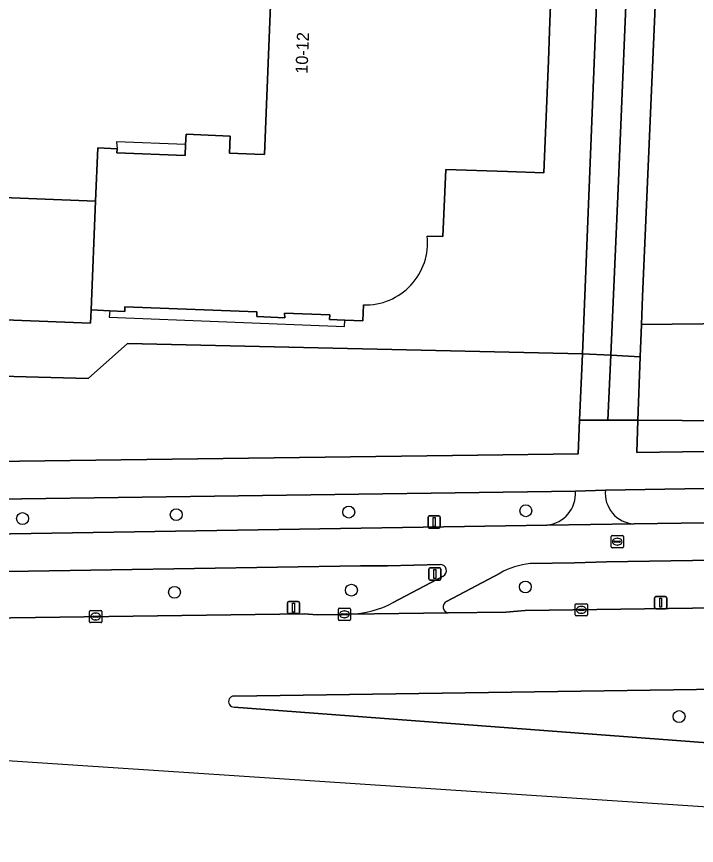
# Model space of a CAD drawing. Extents: x 160732 to 162107, y 387428 to 388479.
# Drawn here: x 161864.8 to 161920.8, y 387432.2 to 387500.4 of the extents above; entities that cross this region are included whole.
import ezdxf

# ---------------------------------------------------------------- set-up
doc = ezdxf.new("R2010")
doc.units = 0
for name, color, linetype in [('IMGEO_Afsluitpaal', 7, 'Continuous'), ('IMGEO_Berm_groen', 7, 'Continuous'), ('IMGEO_Boom', 7, 'Continuous'), ('IMGEO_Erf', 7, 'Continuous'), ('IMGEO_Fietspad_open', 7, 'Continuous'), ('IMGEO_Hek', 7, 'Continuous'), ('IMGEO_Kolk', 7, 'Continuous'), ('IMGEO_Lichtmast', 7, 'Continuous'), ('IMGEO_Pand', 7, 'Continuous'), ('IMGEO_Pand_nummerreeks', 7, 'Continuous'), ('IMGEO_Pand_overbouw', 7, 'Continuous'), ('IMGEO_Rijbaan_lokaal_gesloten', 7, 'Continuous'), ('IMGEO_Rioolput', 7, 'Continuous'), ('IMGEO_Verkeerseiland_groen', 7, 'Continuous'), ('IMGEO_Voetpad_open', 7, 'Continuous')]:
    doc.layers.add(name, color=color, linetype=linetype)

msp = doc.modelspace()

# ---------------------------------------------------------------- linework, layer by layer
at = {"layer": 'IMGEO_Afsluitpaal'}
for p, q in [((161898.655, 387458.401), (161898.655, 387459.201)), ((161898.655, 387459.201), (161898.655, 387458.401)), ((161898.755, 387459.301), (161899.545, 387459.301)), ((161899.545, 387459.301), (161898.755, 387459.301)), ((161899.645, 387459.201), (161899.645, 387458.401)), ((161899.645, 387458.401), (161899.645, 387459.201)), ((161899.545, 387458.301), (161898.755, 387458.301)), ((161898.755, 387458.301), (161899.545, 387458.301)), ((161898.72, 387454.116), (161898.72, 387454.916)), ((161898.72, 387454.916), (161898.72, 387454.116)), ((161898.82, 387455.016), (161899.61, 387455.016)), ((161899.61, 387455.016), (161898.82, 387455.016)), ((161899.71, 387454.916), (161899.71, 387454.116)), ((161899.71, 387454.116), (161899.71, 387454.916)), ((161899.61, 387454.016), (161898.82, 387454.016)), ((161898.82, 387454.016), (161899.61, 387454.016))]:
    msp.add_line(p, q, dxfattribs=at)
for points in [[(161899.075, 387459.176), (161899.225, 387459.176), (161899.225, 387458.426), (161899.075, 387458.426), (161899.075, 387459.176)], [(161899.14, 387454.891), (161899.29, 387454.891), (161899.29, 387454.141), (161899.14, 387454.141), (161899.14, 387454.891)]]:
    msp.add_lwpolyline(points, dxfattribs=at)
for centre, start, end in [((161898.755, 387459.201), 90, 180), ((161898.755, 387459.201), 90, 180), ((161899.545, 387459.201), 0, 90), ((161899.545, 387459.201), 360, 90), ((161898.755, 387458.401), 180, 270), ((161898.755, 387458.401), 180, 270), ((161899.545, 387458.401), 270, 0), ((161899.545, 387458.401), 270, 0), ((161898.82, 387454.916), 90, 180), ((161898.82, 387454.916), 90, 180), ((161899.61, 387454.916), 0, 90), ((161899.61, 387454.916), 360, 90), ((161898.82, 387454.116), 180, 270), ((161898.82, 387454.116), 180, 270), ((161899.61, 387454.116), 270, 0), ((161899.61, 387454.116), 270, 0)]:
    msp.add_arc(centre, 0.1, start, end, dxfattribs=at)
at = {"layer": 'IMGEO_Berm_groen'}
for points in [[(161996.084, 387563.315), (161996.045, 387562.88), (161983.726, 387518.154), (161976.595, 387488.683), (161975.627, 387486.889), (161974.595, 387485.222), (161972.477, 387482.317), (161966.452, 387477.756), (161964.693, 387477.056), (161963.033, 387476.515), (161960.356, 387475.773), (161959.207, 387475.526), (161916.229, 387475.053), (161916.13, 387472.407), (161915.935, 387467.177), (161952.395, 387466.917), (161968.162, 387467.23)], [(161968.162, 387467.23), (161952.395, 387466.917), (161915.935, 387467.177), (161915.835, 387464.509), (161972.154, 387465.347), (161977.271, 387465.488), (161978.19, 387471.586)], [(161972.052, 387462.419), (161913.258, 387461.422)], [(161915.616, 387458.638), (161967.772, 387459.387), (161970.286, 387459.429), (161972.114, 387459.444), (161972.052, 387462.419)], [(161910.789, 387461.326), (161855.244, 387460.58), (161846.117, 387460.529), (161836.329, 387460.694), (161828.215, 387461.088), (161828.152, 387458.184), (161846.078, 387457.66), (161855.744, 387457.674), (161908.439, 387458.551)], [(161899.649, 387455.308), (161895.319, 387455.197), (161893.089, 387455.182), (161858.884, 387454.636), (161850.827, 387454.612), (161831.28, 387455.032), (161824.3, 387455.355), (161788.542, 387457.903), (161780.701, 387458.32), (161780.504, 387454.321), (161781.109, 387454.277), (161822.478, 387451.284), (161832.238, 387450.829), (161842.138, 387450.606), (161888.438, 387451.228), (161889.525, 387451.153), (161891.764, 387451.197), (161892.177, 387451.199)], [(161900.317, 387451.316), (161905.045, 387451.38), (161906.658, 387451.512), (161971.601, 387452.424), (161971.678, 387452.425), (161971.918, 387456.374)], [(161971.918, 387456.374), (161971.754, 387456.438), (161913.355, 387455.506), (161910.72, 387455.424), (161907.069, 387455.38)], [(161904.578, 387454.589), (161900.158, 387452.242)], [(161895.782, 387452.166), (161899.891, 387454.336)]]:
    msp.add_lwpolyline(points, dxfattribs=at)
msp.add_lwpolyline([(161911.36, 387472.656), (161873.893, 387473.491), (161870.663, 387470.615), (161830.8, 387471.678), (161809.789, 387465.23), (161826.179, 387464.145), (161836.398, 387463.733), (161846.087, 387463.558), (161902.754, 387464.305), (161911.023, 387464.403), (161911.137, 387467.185)], close=True, dxfattribs=at)
for centre, radius, start, end in [((161908.202, 387461.134), 2.594, 275.23289, 4.24813), ((161915.78, 387461.168), 2.535, 174.23998, 266.28807), ((161899.655, 387454.793), 0.515, 297.33908, 90.62242), ((161907.783, 387448.814), 6.604, 96.20464, 119.02914), ((161891.905, 387459.417), 8.223, 271.89783, 298.13311), ((161900.388, 387451.805), 0.494, 117.79745, 261.68862)]:
    msp.add_arc(centre, radius, start, end, dxfattribs=at)
at = {"layer": 'IMGEO_Boom'}
for centre in [(161877.911, 387459.401), (161892.124, 387459.614), (161906.705, 387459.725), (161865.251, 387459.08), (161906.666, 387453.451), (161877.77, 387453.013), (161892.339, 387453.187), (161919.331, 387442.782)]:
    msp.add_circle(centre, 0.489, dxfattribs=at)
at = {"layer": 'IMGEO_Erf'}
for points in [[(161982.886, 387568.949), (161920.34, 387571.712), (161919.687, 387571.438), (161919.583, 387569.495), (161920.125, 387569.49), (161919.946, 387562.716), (161919.662, 387559.086), (161918.089, 387519.8), (161917.94, 387515.052), (161917.291, 387500), (161916.315, 387477.363), (161916.229, 387475.053), (161959.207, 387475.526), (161960.356, 387475.773), (161963.033, 387476.515), (161964.693, 387477.056), (161966.452, 387477.756), (161972.477, 387482.317), (161974.595, 387485.222), (161975.627, 387486.889), (161976.595, 387488.683), (161983.726, 387518.154)], [(161873.893, 387473.491), (161911.36, 387472.656), (161912.476, 387500), (161913.031, 387513.607), (161909.246, 387513.745), (161908.693, 387500), (161908.564, 387496.799), (161908.191, 387487.534), (161905.182, 387487.644), (161900.108, 387487.829), (161899.878, 387482.306), (161898.588, 387482.326)], [(161825.215, 387503.686), (161825.068, 387500), (161824.317, 387481.166), (161838.554, 387480.639), (161838.789, 387486.499), (161871.272, 387485.209), (161871.463, 387489.614), (161873.033, 387489.532), (161873.013, 387489.19), (161878.647, 387488.963), (161878.683, 387489.886), (161878.716, 387490.721), (161882.362, 387490.573), (161882.298, 387489.162), (161884.375, 387489.085), (161885.188, 387489.055), (161885.632, 387500), (161885.924, 387507.186)], [(161893.337, 387476.666), (161893.292, 387475.366), (161891.804, 387475.425), (161890.538, 387475.476), (161890.553, 387475.848), (161886.839, 387475.998), (161886.859, 387475.619), (161884.541, 387475.716), (161884.562, 387476.087), (161873.665, 387476.526), (161873.676, 387476.136), (161872.433, 387476.189), (161870.895, 387476.254), (161870.842, 387475.16), (161847.547, 387476.08), (161847.47, 387474.151), (161838.309, 387474.517), (161824.07, 387474.985), (161811.36, 387475.588)], [(161809.323, 387472.28), (161810.257, 387472.252), (161811.253, 387472.199), (161830.8, 387471.678), (161870.663, 387470.615), (161873.893, 387473.491)]]:
    msp.add_lwpolyline(points, dxfattribs=at)
msp.add_arc((161893.479, 387481.8), 5.136, 268.42042, 5.87305, dxfattribs=at)
at = {"layer": 'IMGEO_Fietspad_open'}
for points in [[(161914.885, 387500), (161915.457, 387513.788), (161913.041, 387513.871), (161913.031, 387513.607), (161912.476, 387500), (161911.36, 387472.656), (161913.7, 387472.534), (161914.314, 387486.247)], [(161911.137, 387467.185), (161913.46, 387467.181), (161913.7, 387472.534), (161911.36, 387472.656)]]:
    msp.add_lwpolyline(points, close=True, dxfattribs=at)
for points in [[(161972.114, 387459.444), (161970.286, 387459.429), (161967.772, 387459.387), (161915.616, 387458.638), (161908.439, 387458.551), (161855.744, 387457.674), (161846.078, 387457.66), (161828.152, 387458.184), (161826.029, 387458.246), (161787.792, 387460.792), (161780.87, 387461.245), (161778.402, 387461.396)], [(161913.258, 387461.422), (161910.789, 387461.326)], [(161907.069, 387455.38), (161910.72, 387455.424), (161913.355, 387455.506), (161971.754, 387456.438), (161972.114, 387459.444)], [(161908.439, 387458.551), (161915.616, 387458.638)], [(161777.629, 387457.855), (161780.701, 387458.32), (161788.542, 387457.903), (161824.3, 387455.355), (161831.28, 387455.032), (161850.827, 387454.612), (161858.884, 387454.636), (161893.089, 387455.182), (161895.319, 387455.197), (161899.649, 387455.308)], [(161900.158, 387452.242), (161904.578, 387454.589)], [(161899.891, 387454.336), (161895.782, 387452.166)], [(161892.177, 387451.199), (161900.317, 387451.316)]]:
    msp.add_lwpolyline(points, dxfattribs=at)
for centre, radius, start, end in [((161908.202, 387461.134), 2.594, 275.23289, 4.24813), ((161915.78, 387461.168), 2.535, 174.23998, 266.28807), ((161899.655, 387454.793), 0.515, 297.33908, 90.62242), ((161907.783, 387448.814), 6.604, 96.20464, 119.02914), ((161891.905, 387459.417), 8.223, 271.89783, 298.13311), ((161900.388, 387451.805), 0.494, 117.79745, 261.68862)]:
    msp.add_arc(centre, radius, start, end, dxfattribs=at)
at = {"layer": 'IMGEO_Hek'}
msp.add_lwpolyline([(161976.595, 387488.683), (161975.627, 387486.889), (161974.595, 387485.222), (161972.477, 387482.317), (161966.452, 387477.756), (161964.693, 387477.056), (161963.033, 387476.515), (161960.356, 387475.773), (161959.207, 387475.526), (161916.229, 387475.053)], dxfattribs=at)
at = {"layer": 'IMGEO_Kolk'}
for p, q in [((161891.338, 387451.697), (161892.19, 387451.697)), ((161910.777, 387451.143), (161910.777, 387451.995)), ((161910.852, 387452.069), (161911.704, 387452.069)), ((161911.265, 387451.849), (161911.29, 387451.849)), ((161911.778, 387451.995), (161911.778, 387451.143)), ((161870.77, 387450.59), (161870.77, 387451.442)), ((161870.845, 387451.516), (161871.697, 387451.516)), ((161871.029, 387451.01), (161871.029, 387451.022)), ((161871.072, 387451.059), (161871.47, 387451.059)), ((161871.258, 387451.296), (161871.283, 387451.296)), ((161871.513, 387451.022), (161871.513, 387451.01)), ((161871.771, 387451.442), (161871.771, 387450.59)), ((161891.263, 387450.771), (161891.263, 387451.623)), ((161891.522, 387451.191), (161891.522, 387451.203)), ((161891.96, 387451.154), (161891.562, 387451.154)), ((161891.565, 387451.24), (161891.963, 387451.24)), ((161891.751, 387451.477), (161891.776, 387451.477)), ((161892.006, 387451.203), (161892.006, 387451.191)), ((161892.264, 387451.623), (161892.264, 387450.771)), ((161911.704, 387451.069), (161910.852, 387451.069)), ((161911.036, 387451.563), (161911.036, 387451.575)), ((161911.474, 387451.526), (161911.076, 387451.526)), ((161911.079, 387451.612), (161911.477, 387451.612)), ((161911.288, 387451.289), (161911.263, 387451.289)), ((161911.52, 387451.575), (161911.52, 387451.563)), ((161871.697, 387450.516), (161870.845, 387450.516)), ((161871.467, 387450.973), (161871.069, 387450.973)), ((161871.281, 387450.736), (161871.256, 387450.736)), ((161892.19, 387450.697), (161891.338, 387450.697)), ((161891.774, 387450.917), (161891.749, 387450.917))]:
    msp.add_line(p, q, dxfattribs=at)
for points in [[(161891.338, 387451.697), (161892.19, 387451.697)], [(161910.777, 387451.143), (161910.777, 387451.995)], [(161910.852, 387452.069), (161911.704, 387452.069)], [(161911.778, 387451.995), (161911.778, 387451.143)], [(161870.77, 387450.59), (161870.77, 387451.442)], [(161870.845, 387451.516), (161871.697, 387451.516)], [(161871.771, 387451.442), (161871.771, 387450.59)], [(161891.263, 387450.771), (161891.263, 387451.623)], [(161892.264, 387451.623), (161892.264, 387450.771)], [(161911.704, 387451.069), (161910.852, 387451.069)], [(161871.697, 387450.516), (161870.845, 387450.516)], [(161892.19, 387450.697), (161891.338, 387450.697)]]:
    msp.add_lwpolyline(points, dxfattribs=at)
for centre, radius, start, end in [((161891.34, 387451.621), 0.0765, 91.55205, 178.44795), ((161891.34, 387451.621), 0.0765, 91.55205, 178.44795), ((161892.188, 387451.621), 0.0765, 1.55205, 88.44795), ((161892.188, 387451.621), 0.0765, 1.55205, 88.44795), ((161910.854, 387451.993), 0.0765, 91.55205, 178.44795), ((161910.854, 387451.993), 0.0765, 91.55205, 178.44795), ((161911.702, 387451.993), 0.0765, 1.55205, 88.44795), ((161911.702, 387451.993), 0.0765, 1.55205, 88.44795), ((161870.847, 387451.44), 0.0765, 91.55205, 178.44795), ((161870.847, 387451.44), 0.0765, 91.55205, 178.44795), ((161871.069, 387451.019), 0.0403, 85.87752, 175.75265), ((161871.066, 387451.009), 0.0366, 178.93798, 274.71019), ((161871.47, 387451.016), 0.043, 264.86636, 352.45326), ((161871.474, 387451.021), 0.0386, 1.73085, 96.63898), ((161871.695, 387451.44), 0.0765, 1.55205, 88.44795), ((161871.695, 387451.44), 0.0765, 1.55205, 88.44795), ((161891.562, 387451.2), 0.0403, 85.87752, 175.75265), ((161891.559, 387451.19), 0.0366, 178.93798, 274.71019), ((161891.963, 387451.197), 0.043, 264.86636, 352.45326), ((161891.967, 387451.202), 0.0386, 1.73085, 96.63898), ((161910.854, 387451.145), 0.0765, 181.55205, 268.44795), ((161910.854, 387451.145), 0.0765, 181.55205, 268.44795), ((161911.076, 387451.572), 0.0403, 85.87752, 175.75265), ((161911.073, 387451.562), 0.0366, 178.93798, 274.71019), ((161911.477, 387451.569), 0.043, 264.86636, 352.45326), ((161911.481, 387451.574), 0.0386, 1.73085, 96.63898), ((161911.702, 387451.145), 0.0765, 271.55205, 358.44795), ((161911.702, 387451.145), 0.0765, 271.55205, 358.44795), ((161870.847, 387450.592), 0.0765, 181.55205, 268.44795), ((161870.847, 387450.592), 0.0765, 181.55205, 268.44795), ((161871.695, 387450.592), 0.0765, 271.55205, 358.44795), ((161871.695, 387450.592), 0.0765, 271.55205, 358.44795), ((161891.34, 387450.773), 0.0765, 181.55205, 268.44795), ((161891.34, 387450.773), 0.0765, 181.55205, 268.44795), ((161892.188, 387450.773), 0.0765, 271.55205, 358.44795), ((161892.188, 387450.773), 0.0765, 271.55205, 358.44795)]:
    msp.add_arc(centre, radius, start, end, dxfattribs=at)
for centre, major_axis, ratio, start_param, end_param in [((161911.264, 387451.569), (-0.387, 0.002), 0.722429, 4.712389, 7.853982), ((161911.289, 387451.569), (-0.39, 0.002), 0.717154, 1.570796, 4.712389), ((161871.257, 387451.016), (-0.387, 0.002), 0.722429, 4.712389, 7.853982), ((161871.282, 387451.016), (-0.39, 0.002), 0.717154, 1.570796, 4.712389), ((161891.75, 387451.197), (-0.387, 0.002), 0.722429, 4.712389, 7.853982), ((161891.775, 387451.197), (-0.39, 0.002), 0.717154, 1.570796, 4.712389)]:
    msp.add_ellipse(centre, major_axis=major_axis, ratio=ratio, start_param=start_param, end_param=end_param, dxfattribs=at)
at = {"layer": 'IMGEO_Lichtmast'}
for p, q in [((161917.316, 387451.758), (161917.316, 387452.558)), ((161917.316, 387452.558), (161917.316, 387451.758)), ((161917.416, 387452.658), (161918.206, 387452.658)), ((161918.206, 387452.658), (161917.416, 387452.658)), ((161918.306, 387452.558), (161918.306, 387451.758)), ((161918.306, 387451.758), (161918.306, 387452.558)), ((161887.074, 387451.354), (161887.074, 387452.154)), ((161887.074, 387452.154), (161887.074, 387451.354)), ((161887.174, 387452.254), (161887.964, 387452.254)), ((161887.964, 387452.254), (161887.174, 387452.254)), ((161888.064, 387452.154), (161888.064, 387451.354)), ((161888.064, 387451.354), (161888.064, 387452.154)), ((161887.964, 387451.254), (161887.174, 387451.254)), ((161887.174, 387451.254), (161887.964, 387451.254)), ((161918.206, 387451.658), (161917.416, 387451.658)), ((161917.416, 387451.658), (161918.206, 387451.658))]:
    msp.add_line(p, q, dxfattribs=at)
for points in [[(161917.736, 387452.533), (161917.886, 387452.533), (161917.886, 387451.783), (161917.736, 387451.783), (161917.736, 387452.533)], [(161887.494, 387452.129), (161887.644, 387452.129), (161887.644, 387451.379), (161887.494, 387451.379), (161887.494, 387452.129)]]:
    msp.add_lwpolyline(points, dxfattribs=at)
for centre, start, end in [((161917.416, 387452.558), 90, 180), ((161917.416, 387452.558), 90, 180), ((161918.206, 387452.558), 0, 90), ((161918.206, 387452.558), 360, 90), ((161887.174, 387452.154), 90, 180), ((161887.174, 387452.154), 90, 180), ((161887.964, 387452.154), 0, 90), ((161887.964, 387452.154), 360, 90), ((161917.416, 387451.758), 180, 270), ((161917.416, 387451.758), 180, 270), ((161918.206, 387451.758), 270, 0), ((161918.206, 387451.758), 270, 0), ((161887.174, 387451.354), 180, 270), ((161887.174, 387451.354), 180, 270), ((161887.964, 387451.354), 270, 0), ((161887.964, 387451.354), 270, 0)]:
    msp.add_arc(centre, 0.1, start, end, dxfattribs=at)
at = {"layer": 'IMGEO_Pand'}
for points in [[(161898.588, 387482.326), (161899.878, 387482.306), (161900.108, 387487.829), (161905.182, 387487.644), (161908.191, 387487.534), (161908.564, 387496.799), (161908.693, 387500), (161909.246, 387513.745)], [(161885.924, 387507.186), (161885.632, 387500), (161885.188, 387489.055), (161884.375, 387489.085), (161882.298, 387489.162), (161882.362, 387490.573), (161878.716, 387490.721), (161878.683, 387489.886), (161878.647, 387488.963), (161873.013, 387489.19), (161873.033, 387489.532), (161871.463, 387489.614), (161871.272, 387485.209), (161870.895, 387476.254), (161872.433, 387476.189), (161873.676, 387476.136), (161873.665, 387476.526), (161884.562, 387476.087), (161884.541, 387475.716), (161886.859, 387475.619), (161886.839, 387475.998), (161890.553, 387475.848), (161890.538, 387475.476), (161891.804, 387475.425), (161893.292, 387475.366), (161893.337, 387476.666)]]:
    msp.add_lwpolyline(points, dxfattribs=at)
msp.add_lwpolyline([(161871.272, 387485.209), (161838.789, 387486.499), (161838.554, 387480.639), (161838.309, 387474.517), (161847.47, 387474.151), (161847.547, 387476.08), (161870.842, 387475.16), (161870.895, 387476.254)], close=True, dxfattribs=at)
msp.add_arc((161893.479, 387481.8), 5.136, 268.42042, 5.87305, dxfattribs=at)
at = {"layer": 'IMGEO_Pand_overbouw'}
for points in [[(161873.033, 387489.532), (161873.013, 387489.19), (161878.647, 387488.963), (161878.683, 387489.886), (161872.979, 387490.092)], [(161891.804, 387475.425), (161890.538, 387475.476), (161890.553, 387475.848), (161886.839, 387475.998), (161886.859, 387475.619), (161884.541, 387475.716), (161884.562, 387476.087), (161873.665, 387476.526), (161873.676, 387476.136), (161872.433, 387476.189), (161872.393, 387475.657), (161891.782, 387474.883)]]:
    msp.add_lwpolyline(points, close=True, dxfattribs=at)
at = {"layer": 'IMGEO_Rijbaan_lokaal_gesloten'}
for points in [[(161882.662, 387444.469), (161956.978, 387445.529), (161966.292, 387446.256), (161971.21, 387446.725), (161971.601, 387452.424), (161906.658, 387451.512), (161905.045, 387451.38), (161900.317, 387451.316), (161892.177, 387451.199), (161891.764, 387451.197), (161889.525, 387451.153), (161888.438, 387451.228), (161842.138, 387450.606), (161832.238, 387450.829), (161822.478, 387451.284), (161781.109, 387454.277), (161780.722, 387448.281), (161782.869, 387448.151)], [(161782.772, 387446.228), (161780.64, 387446.311), (161780.561, 387444.674), (161846.102, 387440.347), (161969.89, 387432.173)], [(161969.89, 387432.173), (161969.94, 387436.949), (161966.122, 387437.267), (161882.687, 387443.56)]]:
    msp.add_lwpolyline(points, dxfattribs=at)
msp.add_arc((161882.673, 387444.014), 0.455, 91.37424, 271.77655, dxfattribs=at)
at = {"layer": 'IMGEO_Rioolput'}
for p, q in [((161913.735, 387456.754), (161913.735, 387457.606)), ((161913.81, 387457.68), (161914.662, 387457.68)), ((161913.994, 387457.174), (161913.994, 387457.186)), ((161914.432, 387457.137), (161914.034, 387457.137)), ((161914.037, 387457.223), (161914.435, 387457.223)), ((161914.223, 387457.46), (161914.248, 387457.46)), ((161914.478, 387457.186), (161914.478, 387457.174)), ((161914.736, 387457.606), (161914.736, 387456.754)), ((161914.662, 387456.68), (161913.81, 387456.68)), ((161914.246, 387456.9), (161914.221, 387456.9))]:
    msp.add_line(p, q, dxfattribs=at)
for points in [[(161913.735, 387456.754), (161913.735, 387457.606)], [(161913.81, 387457.68), (161914.662, 387457.68)], [(161914.736, 387457.606), (161914.736, 387456.754)], [(161914.662, 387456.68), (161913.81, 387456.68)]]:
    msp.add_lwpolyline(points, dxfattribs=at)
for centre, radius, start, end in [((161913.812, 387457.604), 0.0765, 91.55205, 178.44795), ((161913.812, 387457.604), 0.0765, 91.55205, 178.44795), ((161914.034, 387457.183), 0.0403, 85.87752, 175.75265), ((161914.031, 387457.173), 0.0366, 178.93798, 274.71019), ((161914.435, 387457.18), 0.043, 264.86636, 352.45326), ((161914.439, 387457.185), 0.0386, 1.73085, 96.63898), ((161914.66, 387457.604), 0.0765, 1.55205, 88.44795), ((161914.66, 387457.604), 0.0765, 1.55205, 88.44795), ((161913.812, 387456.756), 0.0765, 181.55205, 268.44795), ((161913.812, 387456.756), 0.0765, 181.55205, 268.44795), ((161914.66, 387456.756), 0.0765, 271.55205, 358.44795), ((161914.66, 387456.756), 0.0765, 271.55205, 358.44795)]:
    msp.add_arc(centre, radius, start, end, dxfattribs=at)
for centre, major_axis, ratio, start_param, end_param in [((161914.222, 387457.18), (-0.387, 0.002), 0.722429, 4.712389, 7.853982), ((161914.247, 387457.18), (-0.39, 0.002), 0.717154, 1.570796, 4.712389)]:
    msp.add_ellipse(centre, major_axis=major_axis, ratio=ratio, start_param=start_param, end_param=end_param, dxfattribs=at)
at = {"layer": 'IMGEO_Verkeerseiland_groen'}
for points in [[(161971.21, 387446.725), (161966.292, 387446.256), (161956.978, 387445.529), (161882.662, 387444.469)], [(161882.687, 387443.56), (161966.122, 387437.267), (161969.94, 387436.949), (161970.001, 387436.944)]]:
    msp.add_lwpolyline(points, dxfattribs=at)
msp.add_arc((161882.673, 387444.014), 0.455, 91.37424, 271.77655, dxfattribs=at)
at = {"layer": 'IMGEO_Voetpad_open'}
for points in [[(161915.488, 387514.655), (161915.457, 387513.788), (161914.885, 387500), (161914.314, 387486.247), (161913.7, 387472.534), (161916.13, 387472.407), (161916.229, 387475.053), (161916.315, 387477.363), (161917.291, 387500), (161917.94, 387515.052), (161917.042, 387515.087), (161916.085, 387515.125)], [(161977.271, 387465.488), (161972.154, 387465.347), (161915.835, 387464.509), (161915.935, 387467.177), (161913.46, 387467.181), (161911.137, 387467.185), (161911.023, 387464.403), (161902.754, 387464.305), (161846.087, 387463.558), (161836.398, 387463.733), (161826.179, 387464.145), (161809.789, 387465.23), (161808.836, 387465.328), (161787.851, 387466.639), (161773.752, 387467.589), (161771.233, 387467.759), (161771.79, 387466.216)], [(161778.402, 387461.396), (161780.87, 387461.245), (161781.037, 387464.082), (161828.215, 387461.088), (161836.329, 387460.694), (161846.117, 387460.529), (161855.244, 387460.58), (161910.789, 387461.326), (161913.258, 387461.422), (161972.052, 387462.419), (161972.114, 387459.444), (161973.486, 387459.455)]]:
    msp.add_lwpolyline(points, dxfattribs=at)
msp.add_lwpolyline([(161915.935, 387467.177), (161916.13, 387472.407), (161913.7, 387472.534), (161913.46, 387467.181)], close=True, dxfattribs=at)

# ---------------------------------------------------------------- texts
at = {"layer": 'IMGEO_Pand_nummerreeks'}
msp.add_text('10-12', height=1, rotation=87.68783, dxfattribs=at).set_placement((161888.721, 387495.687))

doc.saveas('drawing.dxf')
